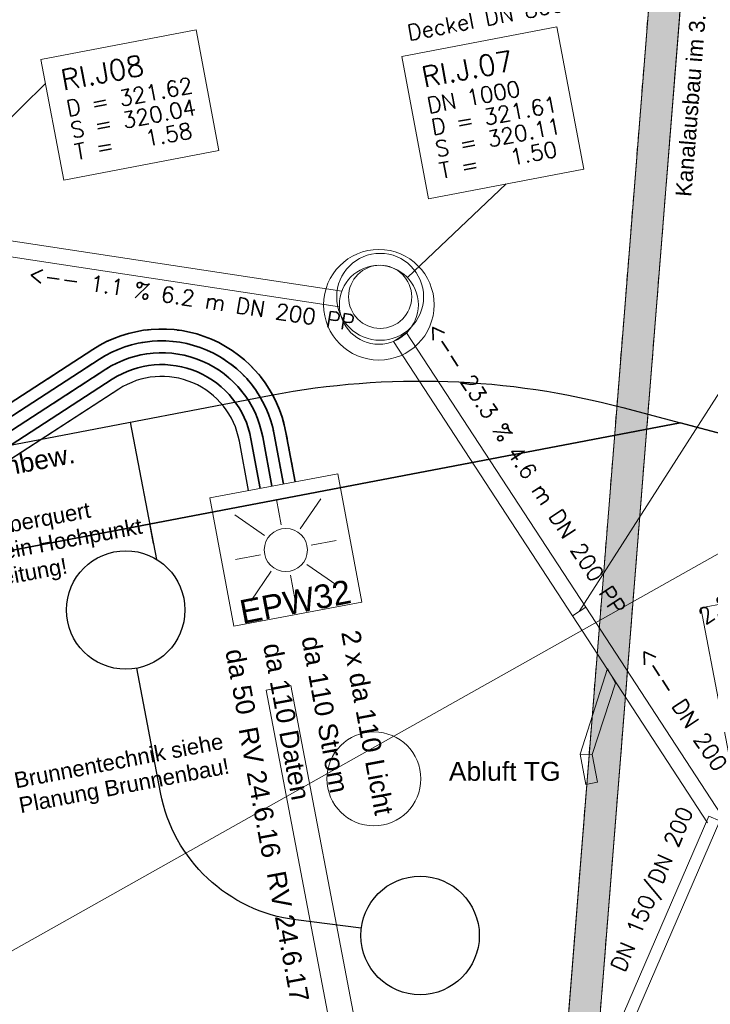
# Model space of a CAD drawing. Header units: metres. Extents: x -502 to 161, y -108 to 174.
# Tile 547 of 656: x -124.46 to -115.71, y 20.33 to 32.79. Entities that reach past the tile are written whole.
import ezdxf

# ---------------------------------------------------------------- set-up
doc = ezdxf.new("R2010")
doc.units = ezdxf.units.M
doc.header["$LTSCALE"] = 0.1
for name, pattern in [('140', [2.075, 0.75, -0.175, 0.75, -0.175, 0.05, -0.175]), ('2-1', [0.17, 0.06, -0.025, 0.06, -0.025]), ('237', [93, 75, -18]), ('240', [101.6, 101.6, 0])]:
    doc.linetypes.add(name, pattern=pattern)
for name, color, linetype in [('BRI31-005.05-5p02-Koordinierung Lageplan 4. BA ZOB West 2022-06-15', 7, 'Continuous'), ('BRI31-005.06-5f07-Koordinierung Lageplan 4. BA ZOB Fernbusbahnh', 7, 'Continuous'), ('BRI31-005.07-5f08-Koordinierung Lageplan 4. BA Radstation - Seeterrasse 2023-05-31', 7, 'Continuous'), ('BRI32-005.03-5f06-Koordinierung Schemaplan 4 BA ZOB Teilbereich 2 Ost - Bahnhofsallee 2023-01-21', 7, 'Continuous')]:
    doc.layers.add(name, color=color, linetype=linetype)
doc.styles.add('Arial', font='arial.ttf')
doc.styles.add('Txt', font='txt_____.ttf')

# ---------------------------------------------------------------- blocks, each defined once
blk = doc.blocks.new('WP_LP-1020')
at = {"color": 7, "linetype": 'Continuous', "lineweight": 20, "transparency": 33554687}
for p, q in [((-0.8253, 0.8253), (0.8253, 0.8253)), ((-0.8253, -0.8253), (-0.8253, 0.8253)), ((0.8253, -0.8253), (0.8253, 0.8253)), ((-0.8253, -0.8253), (0.8253, -0.8253))]:
    blk.add_line(p, q, dxfattribs=at)
at = {"color": 1, "linetype": 'Continuous', "lineweight": 9, "true_color": 0xff0000, "transparency": 33554687}
for p, q in [((0, 0.649924), (0, 0.324962)), ((-0.554739, 0.55475), (-0.229777, 0.229788)), ((0.229777, 0.229788), (0.554739, 0.55475)), ((-0.324962, 0), (-0.649924, 0)), ((0.324962, 0), (0.649924, 0)), ((-0.229777, -0.229777), (-0.554739, -0.554739)), ((0.229777, -0.229777), (0.554739, -0.554739)), ((0, -0.324962), (0, -0.649924))]:
    blk.add_line(p, q, dxfattribs=at)
at = {"color": 7, "linetype": 'Continuous', "lineweight": 20, "transparency": 33554687}
blk.add_circle((0, 0), 0.272749, dxfattribs=at)

msp = doc.modelspace()

# ---------------------------------------------------------------- linework, layer by layer
at = {"layer": 'BRI31-005.05-5p02-Koordinierung Lageplan 4. BA ZOB West 2022-06-15', "color": 142, "linetype": 'Continuous', "lineweight": 35, "true_color": 0x0099cc, "transparency": 33554687}
msp.add_line((-136.367, 23.83), (-116.095, 27.691), dxfattribs=at)
at = {"layer": 'BRI31-005.05-5p02-Koordinierung Lageplan 4. BA ZOB West 2022-06-15', "color": 7, "linetype": '240', "lineweight": 18, "transparency": 33554687, "flags": 128}
msp.add_lwpolyline([(-119.53, -10.216), (-116.009, 33.997), (-116.407, 34.029), (-119.928, -10.184)], dxfattribs=at)
at = {"layer": 'BRI31-005.05-5p02-Koordinierung Lageplan 4. BA ZOB West 2022-06-15', "color": 7, "linetype": 'Continuous', "lineweight": 18, "transparency": 33554687, "flags": 128}
msp.add_lwpolyline([(-119.53, -10.216), (-116.009, 33.997), (-116.407, 34.029), (-119.928, -10.184)], dxfattribs=at)
at = {"layer": 'BRI31-005.05-5p02-Koordinierung Lageplan 4. BA ZOB West 2022-06-15', "color": 190, "linetype": 'Continuous', "lineweight": 35, "true_color": 0x7f00ff, "transparency": 33554687, "flags": 128}
for points in [[(-129.805, 24.548), (-123.529, 28.621, -0.534461), (-121.085, 27.57), (-120.969, 26.943)], [(-121.116, 26.916), (-121.233, 27.542, 0.534461), (-123.448, 28.495), (-129.724, 24.422)]]:
    msp.add_lwpolyline(points, format="xyb", dxfattribs=at)
at = {"layer": 'BRI31-005.05-5p02-Koordinierung Lageplan 4. BA ZOB West 2022-06-15', "color": 3, "linetype": 'Continuous', "lineweight": 35, "true_color": 0x00ff00, "transparency": 33554687, "flags": 128}
msp.add_lwpolyline([(-130.898, 23.952), (-130.095, 24.112), (-130.095, 24.112, 0.094975), (-129.642, 24.296), (-129.642, 24.296), (-123.366, 28.369, -0.534461), (-121.38, 27.515), (-121.264, 26.888)], format="xyb", dxfattribs=at)
at = {"layer": 'BRI31-005.05-5p02-Koordinierung Lageplan 4. BA ZOB West 2022-06-15', "color": 7, "linetype": 'Continuous', "lineweight": 35, "transparency": 33554687, "flags": 128}
msp.add_lwpolyline([(-121.411, 26.861), (-121.528, 27.488, 0.534461), (-123.284, 28.243), (-128.839, 24.639, 0.154391), (-129.222, 24.173, -0.253076), (-129.954, 23.565), (-130.199, 23.517)], format="xyb", dxfattribs=at)
at = {"layer": 'BRI31-005.05-5p02-Koordinierung Lageplan 4. BA ZOB West 2022-06-15', "color": 1, "linetype": '237', "lineweight": 25, "true_color": 0xff0000, "transparency": 33554687, "flags": 128}
msp.add_lwpolyline([(-121.559, 26.834), (-121.675, 27.461, 0.534461), (-123.203, 28.117), (-128.757, 24.513), (-128.757, 24.513, 0.154391), (-129.083, 24.117), (-129.083, 24.117), (-129.083, 24.117, -0.141722), (-129.477, 23.614), (-129.477, 23.614, 0.174525), (-129.859, 23.055, 0.017498), (-129.994, 22.453, 0.186457), (-129.888, 21.888)], format="xyb", dxfattribs=at)
at = {"layer": 'BRI31-005.06-5f07-Koordinierung Lageplan 4. BA ZOB Fernbusbahnh', "color": 142, "linetype": 'Continuous', "lineweight": 30, "true_color": 0x0099cc, "transparency": 33554687, "flags": 128}
msp.add_lwpolyline([(-196.887, 12.303), (-136.367, 23.83), (-135.153, 24.061), (-128.285, 26.567), (-128.285, 26.567, -0.040166), (-126.738, 26.994), (-126.738, 26.994), (-121.272, 28.042), (-121.272, 28.042, -0.112761), (-116.821, 27.884), (-116.821, 27.884), (-106.398, 25.113)], format="xyb", dxfattribs=at)
at = {"layer": 'BRI31-005.06-5f07-Koordinierung Lageplan 4. BA ZOB Fernbusbahnh', "color": 7, "linetype": 'Continuous', "lineweight": 13, "transparency": 33554687}
msp.add_polyline3d([(-96.927, 36.535, 321.741), (-127.658, 19.267, 321.092), (-131.578, 16.809, 321.085), (-145.231, 10.337, 321.23), (-159.133, 4.186, 321.202), (-170.686, -0.622, 321.253), (-175.344, -2.462, 321.254), (-188.171, -7.386, 321.247), (-196.847, -10.555, 321.347), (-209.185, -14.902, 321.401), (-222.875, -19.518, 321.402), (-237.241, -24.247, 321.376)], dxfattribs=at)
at = {"layer": 'BRI31-005.07-5f08-Koordinierung Lageplan 4. BA Radstation - Seeterrasse 2023-05-31', "color": 1, "linetype": 'Continuous', "lineweight": 20, "true_color": 0xff0000, "transparency": 33554687}
for p, q in [((-126.027, 30.115), (-124.131, 31.986)), ((-126.027, 30.115), (-124.131, 31.986)), ((-119.546, 29.529), (-118.296, 30.714)), ((-119.546, 29.529), (-118.296, 30.714)), ((-117.373, 25.304), (-115.458, 28.295)), ((-117.373, 25.304), (-115.458, 28.295)), ((-117.287, 23.114), (-117.361, 23.497)), ((-117.287, 23.114), (-117.361, 23.497)), ((-117.14, 23.142), (-117.208, 23.496)), ((-117.14, 23.142), (-117.208, 23.496))]:
    msp.add_line(p, q, dxfattribs=at)
at = {"layer": 'BRI31-005.07-5f08-Koordinierung Lageplan 4. BA Radstation - Seeterrasse 2023-05-31', "color": 142, "linetype": 'Continuous', "lineweight": 30, "true_color": 0x0099cc, "transparency": 33554687}
msp.add_line((-122.722, 25.963), (-123.053, 27.7), dxfattribs=at)
msp.add_line((-122.722, 25.963), (-123.053, 27.7), dxfattribs=at)
at = {"layer": 'BRI31-005.07-5f08-Koordinierung Lageplan 4. BA Radstation - Seeterrasse 2023-05-31', "color": 1, "linetype": 'Continuous', "lineweight": 13, "true_color": 0xff0000, "transparency": 33554687}
for p, q in [((-117.012, 24.583), (-117.361, 23.497)), ((-117.012, 24.583), (-117.361, 23.497)), ((-116.914, 24.395), (-117.208, 23.496)), ((-116.914, 24.395), (-117.208, 23.496))]:
    msp.add_line(p, q, dxfattribs=at)
at = {"layer": 'BRI31-005.07-5f08-Koordinierung Lageplan 4. BA Radstation - Seeterrasse 2023-05-31', "color": 7, "linetype": 'Continuous', "lineweight": 9, "transparency": 33554687}
for p, q in [((-117.012, 24.583), (-116.914, 24.395)), ((-117.012, 24.583), (-116.914, 24.395)), ((-117.361, 23.497), (-117.208, 23.496)), ((-117.208, 23.496), (-117.361, 23.497)), ((-117.361, 23.497), (-117.208, 23.496)), ((-117.208, 23.496), (-117.361, 23.497)), ((-117.14, 23.142), (-117.287, 23.114)), ((-117.14, 23.142), (-117.287, 23.114))]:
    msp.add_line(p, q, dxfattribs=at)
at = {"layer": 'BRI31-005.07-5f08-Koordinierung Lageplan 4. BA Radstation - Seeterrasse 2023-05-31', "color": 7, "linetype": 'Continuous', "lineweight": 13, "transparency": 33554687, "flags": 128}
for points in [[(-119.53, -10.216), (-116.009, 33.997), (-116.407, 34.029), (-119.928, -10.184)], [(-119.53, -10.216), (-116.009, 33.997), (-116.407, 34.029), (-119.928, -10.184)], [(-124.188, 32.291), (-122.223, 32.664), (-121.934, 31.137), (-123.899, 30.764), (-124.188, 32.291)], [(-124.188, 32.291), (-122.223, 32.664), (-121.934, 31.137), (-123.899, 30.764), (-124.188, 32.291)], [(-119.62, 32.329), (-117.655, 32.702), (-117.314, 30.9), (-119.279, 30.527), (-119.62, 32.329)], [(-119.62, 32.329), (-117.655, 32.702), (-117.314, 30.9), (-119.279, 30.527), (-119.62, 32.329)]]:
    msp.add_lwpolyline(points, dxfattribs=at)
at = {"layer": 'BRI31-005.07-5f08-Koordinierung Lageplan 4. BA Radstation - Seeterrasse 2023-05-31', "color": 7, "linetype": '140', "lineweight": 13, "transparency": 33554687, "flags": 128}
msp.add_lwpolyline([(-119.53, -10.216), (-116.009, 33.997), (-116.407, 34.029), (-119.928, -10.184)], dxfattribs=at)
msp.add_lwpolyline([(-119.53, -10.216), (-116.009, 33.997), (-116.407, 34.029), (-119.928, -10.184)], dxfattribs=at)
at = {"layer": 'BRI31-005.07-5f08-Koordinierung Lageplan 4. BA Radstation - Seeterrasse 2023-05-31', "color": 1, "linetype": 'Continuous', "lineweight": 20, "true_color": 0xff0000, "transparency": 33554687, "flags": 128}
for points in [[(-124.188, 32.291), (-122.223, 32.664), (-121.934, 31.137), (-123.899, 30.764), (-124.188, 32.291)], [(-124.188, 32.291), (-122.223, 32.664), (-121.934, 31.137), (-123.899, 30.764), (-124.188, 32.291)], [(-119.62, 32.329), (-117.655, 32.702), (-117.314, 30.9), (-119.279, 30.527), (-119.62, 32.329)], [(-119.62, 32.329), (-117.655, 32.702), (-117.314, 30.9), (-119.279, 30.527), (-119.62, 32.329)]]:
    msp.add_lwpolyline(points, dxfattribs=at)
at = {"layer": 'BRI31-005.07-5f08-Koordinierung Lageplan 4. BA Radstation - Seeterrasse 2023-05-31', "color": 1, "linetype": 'Continuous', "lineweight": 13, "true_color": 0xff0000, "transparency": 33554687, "flags": 128}
for points in [[(-120.378, 29.357), (-126.012, 30.214), (-126.042, 30.016), (-120.408, 29.16)], [(-120.378, 29.357), (-126.012, 30.214), (-126.042, 30.016), (-120.408, 29.16)], [(-117.289, 25.359), (-119.557, 28.83), (-119.725, 28.72), (-117.457, 25.249)], [(-117.289, 25.359), (-119.557, 28.83), (-119.725, 28.72), (-117.457, 25.249)], [(-115.578, 22.74), (-117.289, 25.359), (-117.457, 25.249), (-115.746, 22.63)], [(-115.578, 22.74), (-117.289, 25.359), (-117.457, 25.249), (-115.746, 22.63)], [(-119.306, 14.071), (-115.593, 22.655), (-115.731, 22.715), (-119.444, 14.131)], [(-119.306, 14.071), (-115.593, 22.655), (-115.731, 22.715), (-119.444, 14.131)]]:
    msp.add_lwpolyline(points, dxfattribs=at)
at = {"layer": 'BRI31-005.07-5f08-Koordinierung Lageplan 4. BA Radstation - Seeterrasse 2023-05-31', "color": 190, "linetype": '2-1', "lineweight": 30, "true_color": 0x7f00ff, "transparency": 33554687, "flags": 128}
for points in [[(-129.805, 24.548), (-123.529, 28.621, -0.534461), (-121.085, 27.57), (-120.969, 26.943)], [(-129.805, 24.548), (-123.529, 28.621, -0.534461), (-121.085, 27.57), (-120.969, 26.943)], [(-121.116, 26.916), (-121.233, 27.542, 0.534461), (-123.448, 28.495), (-129.724, 24.422)], [(-121.116, 26.916), (-121.233, 27.542, 0.534461), (-123.448, 28.495), (-129.724, 24.422)]]:
    msp.add_lwpolyline(points, format="xyb", dxfattribs=at)
at = {"layer": 'BRI31-005.07-5f08-Koordinierung Lageplan 4. BA Radstation - Seeterrasse 2023-05-31', "color": 3, "linetype": '2-1', "lineweight": 30, "true_color": 0x00ff00, "transparency": 33554687, "flags": 128}
msp.add_lwpolyline([(-130.898, 23.952), (-130.095, 24.112), (-130.095, 24.112, 0.094975), (-129.642, 24.296), (-129.642, 24.296), (-123.366, 28.369, -0.534461), (-121.38, 27.515), (-121.264, 26.888)], format="xyb", dxfattribs=at)
msp.add_lwpolyline([(-130.898, 23.952), (-130.095, 24.112), (-130.095, 24.112, 0.094975), (-129.642, 24.296), (-129.642, 24.296), (-123.366, 28.369, -0.534461), (-121.38, 27.515), (-121.264, 26.888)], format="xyb", dxfattribs=at)
at = {"layer": 'BRI31-005.07-5f08-Koordinierung Lageplan 4. BA Radstation - Seeterrasse 2023-05-31', "color": 7, "linetype": 'Continuous', "lineweight": 30, "transparency": 33554687, "flags": 128}
msp.add_lwpolyline([(-121.411, 26.861), (-121.528, 27.488, 0.534461), (-123.284, 28.243), (-128.839, 24.639, 0.154391), (-129.222, 24.173, -0.253076), (-129.954, 23.565), (-130.199, 23.517)], format="xyb", dxfattribs=at)
msp.add_lwpolyline([(-121.411, 26.861), (-121.528, 27.488, 0.534461), (-123.284, 28.243), (-128.839, 24.639, 0.154391), (-129.222, 24.173, -0.253076), (-129.954, 23.565), (-130.199, 23.517)], format="xyb", dxfattribs=at)
at = {"layer": 'BRI31-005.07-5f08-Koordinierung Lageplan 4. BA Radstation - Seeterrasse 2023-05-31', "color": 142, "linetype": 'Continuous', "lineweight": 30, "true_color": 0x0099cc, "transparency": 33554687, "flags": 128}
for points in [[(-196.887, 12.303), (-136.367, 23.83), (-135.153, 24.061), (-128.285, 26.567), (-128.285, 26.567, -0.040166), (-126.738, 26.994), (-126.738, 26.994), (-121.272, 28.042), (-121.272, 28.042, -0.112761), (-116.821, 27.884), (-116.821, 27.884), (-106.398, 25.113)], [(-196.887, 12.303), (-136.367, 23.83), (-135.153, 24.061), (-128.285, 26.567), (-128.285, 26.567, -0.040166), (-126.738, 26.994), (-126.738, 26.994), (-121.272, 28.042), (-121.272, 28.042, -0.112761), (-116.821, 27.884), (-116.821, 27.884), (-106.398, 25.113)], [(-120.131, 21.297), (-120.959, 21.401, -0.325168), (-122.674, 23.012), (-122.974, 24.587)], [(-120.131, 21.297), (-120.959, 21.401, -0.325168), (-122.674, 23.012), (-122.974, 24.587)]]:
    msp.add_lwpolyline(points, format="xyb", dxfattribs=at)
at = {"layer": 'BRI31-005.07-5f08-Koordinierung Lageplan 4. BA Radstation - Seeterrasse 2023-05-31', "color": 1, "linetype": 'Continuous', "lineweight": 20, "true_color": 0xff0000, "transparency": 33554687, "flags": 128}
msp.add_lwpolyline([(-121.559, 26.834), (-121.675, 27.461, 0.534461), (-123.203, 28.117), (-128.757, 24.513), (-128.757, 24.513, 0.154391), (-129.083, 24.117), (-129.083, 24.117), (-129.083, 24.117, -0.141722), (-129.477, 23.614), (-129.477, 23.614, 0.174525), (-129.859, 23.055, 0.017498), (-129.994, 22.453, 0.186457), (-129.888, 21.888)], format="xyb", dxfattribs=at)
msp.add_lwpolyline([(-121.559, 26.834), (-121.675, 27.461, 0.534461), (-123.203, 28.117), (-128.757, 24.513), (-128.757, 24.513, 0.154391), (-129.083, 24.117), (-129.083, 24.117), (-129.083, 24.117, -0.141722), (-129.477, 23.614), (-129.477, 23.614, 0.174525), (-129.859, 23.055, 0.017498), (-129.994, 22.453, 0.186457), (-129.888, 21.888)], format="xyb", dxfattribs=at)
at = {"layer": 'BRI31-005.07-5f08-Koordinierung Lageplan 4. BA Radstation - Seeterrasse 2023-05-31', "color": 1, "linetype": 'Continuous', "lineweight": 20, "true_color": 0xff0000, "transparency": 33554687}
for centre, radius in [((-119.909, 29.185), 0.7), ((-119.909, 29.185), 0.7), ((-119.893, 29.286), 0.55), ((-119.893, 29.286), 0.55), ((-119.909, 29.185), 0.5), ((-119.909, 29.185), 0.5), ((-119.893, 29.286), 0.4), ((-119.893, 29.286), 0.4)]:
    msp.add_circle(centre, radius, dxfattribs=at)
at = {"layer": 'BRI31-005.07-5f08-Koordinierung Lageplan 4. BA Radstation - Seeterrasse 2023-05-31', "color": 142, "linetype": 'Continuous', "lineweight": 30, "true_color": 0x0099cc, "transparency": 33554687}
for centre in [(-123.114, 25.323), (-123.114, 25.323), (-119.387, 21.204), (-119.387, 21.204)]:
    msp.add_circle(centre, 0.75, dxfattribs=at)
at = {"layer": 'BRI31-005.07-5f08-Koordinierung Lageplan 4. BA Radstation - Seeterrasse 2023-05-31', "color": 132, "linetype": 'Continuous', "lineweight": 20, "true_color": 0x00cccc, "transparency": 33554687}
msp.add_circle((-119.972, 23.186), 0.594, dxfattribs=at)
msp.add_circle((-119.972, 23.186), 0.594, dxfattribs=at)
at = {"layer": 'BRI31-005.07-5f08-Koordinierung Lageplan 4. BA Radstation - Seeterrasse 2023-05-31', "color": 41, "linetype": 'Continuous', "true_color": 0xffdf7f, "transparency": 33554687}
msp.add_solid([(-119.928, -10.184), (-119.53, -10.216), (-116.407, 34.029), (-116.009, 33.997)], dxfattribs=at)
msp.add_solid([(-119.928, -10.184), (-119.53, -10.216), (-116.407, 34.029), (-116.009, 33.997)], dxfattribs=at)
at = {"layer": 'BRI32-005.03-5f06-Koordinierung Schemaplan 4 BA ZOB Teilbereich 2 Ost - Bahnhofsallee 2023-01-21', "color": 1, "linetype": 'Continuous', "lineweight": 20, "true_color": 0xff0000, "transparency": 33554687}
for p, q in [((-126.027, 30.115), (-124.131, 31.986)), ((-119.546, 29.529), (-118.296, 30.714)), ((-117.373, 25.304), (-115.458, 28.295)), ((-117.287, 23.114), (-117.361, 23.497)), ((-117.14, 23.142), (-117.208, 23.496))]:
    msp.add_line(p, q, dxfattribs=at)
at = {"layer": 'BRI32-005.03-5f06-Koordinierung Schemaplan 4 BA ZOB Teilbereich 2 Ost - Bahnhofsallee 2023-01-21', "color": 142, "linetype": 'Continuous', "lineweight": 30, "true_color": 0x0099cc, "transparency": 33554687}
for p, q in [((-136.367, 23.83), (-116.095, 27.691)), ((-106.398, 25.113), (-116.095, 27.691)), ((-122.761, 26.166), (-122.808, 26.413))]:
    msp.add_line(p, q, dxfattribs=at)
at = {"layer": 'BRI32-005.03-5f06-Koordinierung Schemaplan 4 BA ZOB Teilbereich 2 Ost - Bahnhofsallee 2023-01-21', "color": 7, "linetype": 'Continuous', "lineweight": 9, "transparency": 33554687}
for p, q in [((-115.832, 25.35), (-115.517, 25.41)), ((-117.012, 24.583), (-116.914, 24.395)), ((-121.022, 24.367), (-121.336, 24.307)), ((-117.361, 23.497), (-117.208, 23.496)), ((-117.14, 23.142), (-117.287, 23.114))]:
    msp.add_line(p, q, dxfattribs=at)
at = {"layer": 'BRI32-005.03-5f06-Koordinierung Schemaplan 4 BA ZOB Teilbereich 2 Ost - Bahnhofsallee 2023-01-21', "color": 1, "linetype": 'Continuous', "lineweight": 13, "true_color": 0xff0000, "transparency": 33554687}
for p, q in [((-117.012, 24.583), (-117.361, 23.497)), ((-116.914, 24.395), (-117.208, 23.496))]:
    msp.add_line(p, q, dxfattribs=at)
at = {"layer": 'BRI32-005.03-5f06-Koordinierung Schemaplan 4 BA ZOB Teilbereich 2 Ost - Bahnhofsallee 2023-01-21', "color": 7, "linetype": 'Continuous', "lineweight": 20, "transparency": 33554687}
for p, q in [((-121.336, 24.307), (-115.136, -8.191)), ((-121.022, 24.367), (-114.822, -8.131))]:
    msp.add_line(p, q, dxfattribs=at)
at = {"layer": 'BRI32-005.03-5f06-Koordinierung Schemaplan 4 BA ZOB Teilbereich 2 Ost - Bahnhofsallee 2023-01-21', "color": 7, "linetype": '240', "lineweight": 13, "transparency": 33554687, "flags": 128}
msp.add_lwpolyline([(-119.53, -10.216), (-116.009, 33.997), (-116.407, 34.029), (-119.928, -10.184)], dxfattribs=at)
at = {"layer": 'BRI32-005.03-5f06-Koordinierung Schemaplan 4 BA ZOB Teilbereich 2 Ost - Bahnhofsallee 2023-01-21', "color": 7, "linetype": 'Continuous', "lineweight": 13, "transparency": 33554687, "flags": 128}
for points in [[(-119.53, -10.216), (-116.009, 33.997), (-116.407, 34.029), (-119.928, -10.184)], [(-124.188, 32.291), (-122.223, 32.664), (-121.934, 31.137), (-123.899, 30.764), (-124.188, 32.291)], [(-119.62, 32.329), (-117.655, 32.702), (-117.314, 30.9), (-119.279, 30.527), (-119.62, 32.329)]]:
    msp.add_lwpolyline(points, dxfattribs=at)
at = {"layer": 'BRI32-005.03-5f06-Koordinierung Schemaplan 4 BA ZOB Teilbereich 2 Ost - Bahnhofsallee 2023-01-21', "color": 1, "linetype": 'Continuous', "lineweight": 20, "true_color": 0xff0000, "transparency": 33554687, "flags": 128}
for points in [[(-124.188, 32.291), (-122.223, 32.664), (-121.934, 31.137), (-123.899, 30.764), (-124.188, 32.291)], [(-119.62, 32.329), (-117.655, 32.702), (-117.314, 30.9), (-119.279, 30.527), (-119.62, 32.329)]]:
    msp.add_lwpolyline(points, dxfattribs=at)
at = {"layer": 'BRI32-005.03-5f06-Koordinierung Schemaplan 4 BA ZOB Teilbereich 2 Ost - Bahnhofsallee 2023-01-21', "color": 1, "linetype": 'Continuous', "lineweight": 13, "true_color": 0xff0000, "transparency": 33554687, "flags": 128}
for points in [[(-120.378, 29.357), (-126.012, 30.214), (-126.042, 30.016), (-120.408, 29.16)], [(-117.289, 25.359), (-119.557, 28.83), (-119.725, 28.72), (-117.457, 25.249)], [(-115.578, 22.74), (-117.289, 25.359), (-117.457, 25.249), (-115.746, 22.63)], [(-119.306, 14.071), (-115.593, 22.655), (-115.731, 22.715), (-119.444, 14.131)]]:
    msp.add_lwpolyline(points, dxfattribs=at)
at = {"layer": 'BRI32-005.03-5f06-Koordinierung Schemaplan 4 BA ZOB Teilbereich 2 Ost - Bahnhofsallee 2023-01-21', "color": 7, "linetype": 'Continuous', "lineweight": 20, "transparency": 33554687, "flags": 128}
msp.add_lwpolyline([(-115.832, 25.35), (-115.352, 22.835), (-78.193, 29.921)], dxfattribs=at)
at = {"layer": 'BRI32-005.03-5f06-Koordinierung Schemaplan 4 BA ZOB Teilbereich 2 Ost - Bahnhofsallee 2023-01-21', "color": 190, "linetype": 'Continuous', "lineweight": 30, "true_color": 0x7f00ff, "transparency": 33554687, "flags": 128}
for points in [[(-129.805, 24.548), (-123.529, 28.621, -0.534461), (-121.085, 27.57), (-120.969, 26.943)], [(-121.116, 26.916), (-121.233, 27.542, 0.534461), (-123.448, 28.495), (-129.724, 24.422)]]:
    msp.add_lwpolyline(points, format="xyb", dxfattribs=at)
at = {"layer": 'BRI32-005.03-5f06-Koordinierung Schemaplan 4 BA ZOB Teilbereich 2 Ost - Bahnhofsallee 2023-01-21', "color": 3, "linetype": 'Continuous', "lineweight": 30, "true_color": 0x00ff00, "transparency": 33554687, "flags": 128}
msp.add_lwpolyline([(-130.898, 23.952), (-130.095, 24.112), (-130.095, 24.112, 0.094975), (-129.642, 24.296), (-129.642, 24.296), (-123.366, 28.369, -0.534461), (-121.38, 27.515), (-121.264, 26.888)], format="xyb", dxfattribs=at)
at = {"layer": 'BRI32-005.03-5f06-Koordinierung Schemaplan 4 BA ZOB Teilbereich 2 Ost - Bahnhofsallee 2023-01-21', "color": 7, "linetype": 'Continuous', "lineweight": 30, "transparency": 33554687, "flags": 128}
msp.add_lwpolyline([(-121.411, 26.861), (-121.528, 27.488, 0.534461), (-123.284, 28.243), (-128.839, 24.639, 0.154391), (-129.222, 24.173, -0.253076), (-129.954, 23.565), (-130.199, 23.517)], format="xyb", dxfattribs=at)
at = {"layer": 'BRI32-005.03-5f06-Koordinierung Schemaplan 4 BA ZOB Teilbereich 2 Ost - Bahnhofsallee 2023-01-21', "color": 1, "linetype": '237', "lineweight": 20, "true_color": 0xff0000, "transparency": 33554687, "flags": 128}
msp.add_lwpolyline([(-121.559, 26.834), (-121.675, 27.461, 0.534461), (-123.203, 28.117), (-128.757, 24.513), (-128.757, 24.513, 0.154391), (-129.083, 24.117), (-129.083, 24.117), (-129.083, 24.117, -0.141722), (-129.477, 23.614), (-129.477, 23.614, 0.174525), (-129.859, 23.055, 0.017498), (-129.994, 22.453, 0.186457), (-129.888, 21.888)], format="xyb", dxfattribs=at)
at = {"layer": 'BRI32-005.03-5f06-Koordinierung Schemaplan 4 BA ZOB Teilbereich 2 Ost - Bahnhofsallee 2023-01-21', "color": 142, "linetype": 'Continuous', "lineweight": 30, "true_color": 0x0099cc, "transparency": 33554687, "flags": 128}
msp.add_lwpolyline([(-120.131, 21.297), (-120.959, 21.401, -0.325168), (-122.674, 23.012), (-122.974, 24.587)], format="xyb", dxfattribs=at)
at = {"layer": 'BRI32-005.03-5f06-Koordinierung Schemaplan 4 BA ZOB Teilbereich 2 Ost - Bahnhofsallee 2023-01-21', "color": 1, "linetype": 'Continuous', "lineweight": 20, "true_color": 0xff0000, "transparency": 33554687}
for centre, radius in [((-119.909, 29.185), 0.7), ((-119.893, 29.286), 0.55), ((-119.909, 29.185), 0.5), ((-119.893, 29.286), 0.4)]:
    msp.add_circle(centre, radius, dxfattribs=at)
at = {"layer": 'BRI32-005.03-5f06-Koordinierung Schemaplan 4 BA ZOB Teilbereich 2 Ost - Bahnhofsallee 2023-01-21', "color": 142, "linetype": 'Continuous', "lineweight": 30, "true_color": 0x0099cc, "transparency": 33554687}
for centre in [(-123.114, 25.323), (-119.387, 21.204)]:
    msp.add_circle(centre, 0.75, dxfattribs=at)
at = {"layer": 'BRI32-005.03-5f06-Koordinierung Schemaplan 4 BA ZOB Teilbereich 2 Ost - Bahnhofsallee 2023-01-21', "color": 132, "linetype": 'Continuous', "lineweight": 20, "true_color": 0x00cccc, "transparency": 33554687}
msp.add_circle((-119.972, 23.186), 0.594, dxfattribs=at)

# ---------------------------------------------------------------- block references
at = {"layer": 'BRI31-005.07-5f08-Koordinierung Lageplan 4. BA Radstation - Seeterrasse 2023-05-31', "color": 7, "transparency": 33554687, "rotation": 280.5929969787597}
msp.add_blockref('WP_LP-1020', (-121.087, 26.082), dxfattribs=at)
msp.add_blockref('WP_LP-1020', (-121.087, 26.082), dxfattribs=at)
at = {"layer": 'BRI32-005.03-5f06-Koordinierung Schemaplan 4 BA ZOB Teilbereich 2 Ost - Bahnhofsallee 2023-01-21', "color": 7, "transparency": 33554687, "rotation": 280.5929969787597}
msp.add_blockref('WP_LP-1020', (-121.087, 26.082), dxfattribs=at)

# ---------------------------------------------------------------- texts
at = {"layer": 'BRI31-005.07-5f08-Koordinierung Lageplan 4. BA Radstation - Seeterrasse 2023-05-31', "color": 1, "true_color": 0xff0000, "transparency": 33554687, "attachment_point": 1, "line_spacing_factor": 0.25}
for s, insert, char_height, rotation, style in [('Kanalausbau im 3. BA', (-116.153, 30.562), 0.2, 85.4467, 'Arial'), ('Kanalausbau im 3. BA', (-116.153, 30.562), 0.2, 85.4467, 'Arial'), ('Deckel DN 800', (-119.565, 32.723), 0.2, 10.773, 'Txt'), ('Deckel DN 800', (-119.565, 32.723), 0.2, 10.773, 'Txt'), ('RI.J08', (-123.955, 32.151), 0.26, 10.737, 'Txt'), ('RI.J08', (-123.955, 32.151), 0.26, 10.737, 'Txt'), ('RI.J.07', (-119.387, 32.189), 0.26, 10.737, 'Txt'), ('RI.J.07', (-119.387, 32.189), 0.26, 10.737, 'Txt'), ('D = 321.62', (-123.881, 31.764), 0.2, 10.737, 'Txt'), ('D = 321.62', (-123.881, 31.764), 0.2, 10.737, 'Txt'), ('DN 1000', (-119.313, 31.802), 0.2, 10.737, 'Txt'), ('DN 1000', (-119.313, 31.802), 0.2, 10.737, 'Txt'), ('S = 320.04', (-123.829, 31.488), 0.2, 10.737, 'Txt'), ('S = 320.04', (-123.829, 31.488), 0.2, 10.737, 'Txt'), ('D = 321.61', (-119.261, 31.526), 0.2, 10.737, 'Txt'), ('D = 321.61', (-119.261, 31.526), 0.2, 10.737, 'Txt'), ('T =   1.58', (-123.777, 31.213), 0.2, 10.737, 'Txt'), ('T =   1.58', (-123.777, 31.213), 0.2, 10.737, 'Txt'), ('S = 320.11', (-119.209, 31.251), 0.2, 10.737, 'Txt'), ('S = 320.11', (-119.209, 31.251), 0.2, 10.737, 'Txt'), ('T =   1.50', (-119.157, 30.976), 0.2, 10.737, 'Txt'), ('T =   1.50', (-119.157, 30.976), 0.2, 10.737, 'Txt'), ('<-- 1.1 % 6.2 m DN 200 PP', (-124.328, 29.68), 0.2, 351.3566, 'Txt'), ('<-- 1.1 % 6.2 m DN 200 PP', (-124.328, 29.68), 0.2, 351.3566, 'Txt'), ('<-- 23.3 % 4.6 m DN 200 PP', (-119.149, 28.989), 0.2, 303.1622, 'Txt'), ('<-- 23.3 % 4.6 m DN 200 PP', (-119.149, 28.989), 0.2, 303.1622, 'Txt'), ('Druckleitung überquert', (-126.361, 26.172), 0.2, 10.5936, 'Arial'), ('Druckleitung überquert', (-126.361, 26.172), 0.2, 10.5936, 'Arial'), ('MW-Kanal. Kein Hochpunkt', (-126.302, 25.858), 0.2, 10.5936, 'Arial'), ('MW-Kanal. Kein Hochpunkt', (-126.302, 25.858), 0.2, 10.5936, 'Arial'), ('in der Druckleitung!', (-126.243, 25.543), 0.2, 10.5936, 'Arial'), ('in der Druckleitung!', (-126.243, 25.543), 0.2, 10.5936, 'Arial'), ('2.2', (-115.888, 25.298), 0.2, 33.1567, 'Txt'), ('2.2', (-115.888, 25.298), 0.2, 33.1567, 'Txt'), ('da 50', (-121.618, 24.85), 0.24, 280.4905, 'Arial'), ('da 50', (-121.618, 24.85), 0.24, 280.4905, 'Arial'), ('<-- DN 200', (-116.474, 24.883), 0.2, 303.1567, 'Txt'), ('<-- DN 200', (-116.474, 24.883), 0.2, 303.1567, 'Txt'), ('RV 24.6.16', (-121.45, 23.863), 0.24, 280.4905, 'Arial'), ('RV 24.6.16', (-121.45, 23.863), 0.24, 280.4905, 'Arial'), ('Brunnentechnik siehe', (-124.542, 23.261), 0.2, 10.7964, 'Arial'), ('Brunnentechnik siehe', (-124.542, 23.261), 0.2, 10.7964, 'Arial'), ('Planung Brunnenbau!', (-124.482, 22.947), 0.2, 10.7964, 'Arial'), ('Planung Brunnenbau!', (-124.482, 22.947), 0.2, 10.7964, 'Arial'), ('DN 150/DN 200', (-116.982, 20.805), 0.2, 66.929, 'Txt'), ('DN 150/DN 200', (-116.982, 20.805), 0.2, 66.929, 'Txt'), ('RV 24.6.17', (-121.093, 22.038), 0.24, 280.4905, 'Arial'), ('RV 24.6.17', (-121.093, 22.038), 0.24, 280.4905, 'Arial')]:
    msp.add_mtext(s, dxfattribs=dict(at, insert=insert, char_height=char_height, rotation=rotation, style=style))
at = {"layer": 'BRI31-005.07-5f08-Koordinierung Lageplan 4. BA Radstation - Seeterrasse 2023-05-31', "color": 5, "true_color": 0x0000ff, "transparency": 33554687, "insert": (-126.733, 26.862), "char_height": 0.24, "attachment_point": 1, "rotation": 10.7842, "line_spacing_factor": 0.25, "style": 'Arial'}
msp.add_mtext('Druckltg. Baumbew.', dxfattribs=at)
msp.add_mtext('Druckltg. Baumbew.', dxfattribs=at)
at = {"layer": 'BRI31-005.07-5f08-Koordinierung Lageplan 4. BA Radstation - Seeterrasse 2023-05-31', "color": 190, "true_color": 0x7f00ff, "transparency": 33554687, "attachment_point": 1, "line_spacing_factor": 0.25, "style": 'Arial'}
for s, insert, char_height, rotation in [('EPW32', (-121.693, 25.44), 0.3, 10.9801), ('EPW32', (-121.693, 25.44), 0.3, 10.9801), ('2 x da 110 Licht', (-120.151, 25.084), 0.24, 280.4905), ('2 x da 110 Licht', (-120.151, 25.084), 0.24, 280.4905)]:
    msp.add_mtext(s, dxfattribs=dict(at, insert=insert, char_height=char_height, rotation=rotation))
at = {"layer": 'BRI31-005.07-5f08-Koordinierung Lageplan 4. BA Radstation - Seeterrasse 2023-05-31', "color": 7, "transparency": 33554687, "char_height": 0.24, "attachment_point": 1, "rotation": 280.4905, "line_spacing_factor": 0.25, "style": 'Arial'}
for s, insert in [('da 110 Strom', (-120.654, 25.012)), ('da 110 Strom', (-120.654, 25.012)), ('da 110 Daten', (-121.14, 24.923)), ('da 110 Daten', (-121.14, 24.923))]:
    msp.add_mtext(s, dxfattribs=dict(at, insert=insert))
at = {"layer": 'BRI31-005.07-5f08-Koordinierung Lageplan 4. BA Radstation - Seeterrasse 2023-05-31', "color": 132, "true_color": 0x00cccc, "transparency": 33554687, "insert": (-119.023, 23.401), "char_height": 0.24, "attachment_point": 1, "line_spacing_factor": 0.25, "style": 'Arial'}
msp.add_mtext('Abluft TG', dxfattribs=at)
msp.add_mtext('Abluft TG', dxfattribs=at)
at = {"layer": 'BRI32-005.03-5f06-Koordinierung Schemaplan 4 BA ZOB Teilbereich 2 Ost - Bahnhofsallee 2023-01-21', "color": 1, "true_color": 0xff0000, "transparency": 33554687, "attachment_point": 1, "line_spacing_factor": 0.25}
for s, insert, char_height, rotation, style in [('Kanalausbau im 3. BA', (-116.153, 30.562), 0.2, 85.4467, 'Arial'), ('Deckel DN 800', (-119.565, 32.723), 0.2, 10.773, 'Txt'), ('RI.J08', (-123.955, 32.151), 0.26, 10.737, 'Txt'), ('RI.J.07', (-119.387, 32.189), 0.26, 10.737, 'Txt'), ('D = 321.62', (-123.881, 31.764), 0.2, 10.737, 'Txt'), ('DN 1000', (-119.313, 31.802), 0.2, 10.737, 'Txt'), ('S = 320.04', (-123.829, 31.488), 0.2, 10.737, 'Txt'), ('D = 321.61', (-119.261, 31.526), 0.2, 10.737, 'Txt'), ('T =   1.58', (-123.777, 31.213), 0.2, 10.737, 'Txt'), ('S = 320.11', (-119.209, 31.251), 0.2, 10.737, 'Txt'), ('T =   1.50', (-119.157, 30.976), 0.2, 10.737, 'Txt'), ('<-- 1.1 % 6.2 m DN 200 PP', (-124.328, 29.68), 0.2, 351.3566, 'Txt'), ('<-- 23.3 % 4.6 m DN 200 PP', (-119.149, 28.989), 0.2, 303.1622, 'Txt'), ('Druckleitung überquert', (-126.361, 26.172), 0.2, 10.5936, 'Arial'), ('MW-Kanal. Kein Hochpunkt', (-126.302, 25.858), 0.2, 10.5936, 'Arial'), ('in der Druckleitung!', (-126.243, 25.543), 0.2, 10.5936, 'Arial'), ('2.2', (-115.888, 25.298), 0.2, 33.1567, 'Txt'), ('da 50', (-121.618, 24.85), 0.24, 280.4905, 'Arial'), ('<-- DN 200', (-116.474, 24.883), 0.2, 303.1567, 'Txt'), ('RV 24.6.16', (-121.45, 23.863), 0.24, 280.4905, 'Arial'), ('Brunnentechnik siehe', (-124.542, 23.261), 0.2, 10.7964, 'Arial'), ('Planung Brunnenbau!', (-124.482, 22.947), 0.2, 10.7964, 'Arial'), ('DN 150/DN 200', (-116.982, 20.805), 0.2, 66.929, 'Txt'), ('RV 24.6.17', (-121.093, 22.038), 0.24, 280.4905, 'Arial')]:
    msp.add_mtext(s, dxfattribs=dict(at, insert=insert, char_height=char_height, rotation=rotation, style=style))
at = {"layer": 'BRI32-005.03-5f06-Koordinierung Schemaplan 4 BA ZOB Teilbereich 2 Ost - Bahnhofsallee 2023-01-21', "color": 190, "true_color": 0x7f00ff, "transparency": 33554687, "attachment_point": 1, "line_spacing_factor": 0.25, "style": 'Arial'}
for s, insert, char_height, rotation in [('EPW32', (-121.693, 25.44), 0.3, 10.9801), ('2 x da 110 Licht', (-120.151, 25.084), 0.24, 280.4905)]:
    msp.add_mtext(s, dxfattribs=dict(at, insert=insert, char_height=char_height, rotation=rotation))
at = {"layer": 'BRI32-005.03-5f06-Koordinierung Schemaplan 4 BA ZOB Teilbereich 2 Ost - Bahnhofsallee 2023-01-21', "color": 7, "transparency": 33554687, "char_height": 0.24, "attachment_point": 1, "rotation": 280.4905, "line_spacing_factor": 0.25, "style": 'Arial'}
for s, insert in [('da 110 Strom', (-120.654, 25.012)), ('da 110 Daten', (-121.14, 24.923))]:
    msp.add_mtext(s, dxfattribs=dict(at, insert=insert))
at = {"layer": 'BRI32-005.03-5f06-Koordinierung Schemaplan 4 BA ZOB Teilbereich 2 Ost - Bahnhofsallee 2023-01-21', "color": 132, "true_color": 0x00cccc, "transparency": 33554687, "insert": (-119.023, 23.401), "char_height": 0.24, "attachment_point": 1, "line_spacing_factor": 0.25, "style": 'Arial'}
msp.add_mtext('Abluft TG', dxfattribs=at)

doc.saveas('drawing.dxf')
